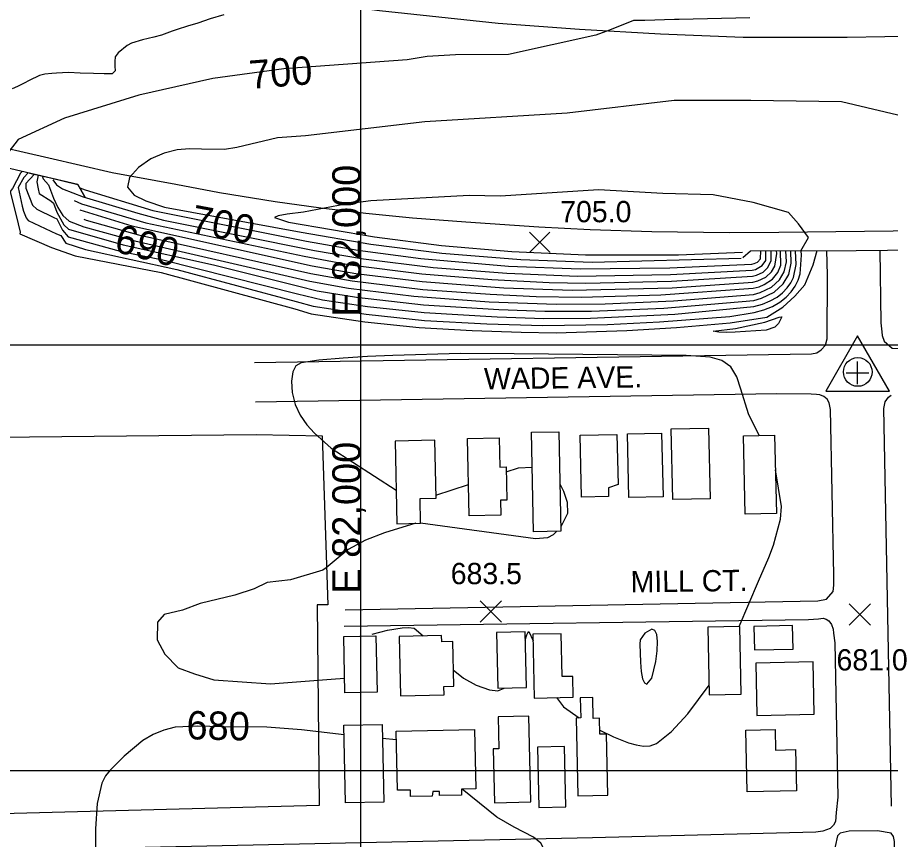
# Model space of a CAD drawing. Extents: x 79600 to 91800, y 75600 to 84400.
# Drawn here: x 81758 to 82374, y 79651 to 80231 of the extents above; entities that cross this region are included whole.
import ezdxf

# ---------------------------------------------------------------- set-up
doc = ezdxf.new("R2010")
doc.units = 0
for name, color, linetype in [('080-085$0$BLDG', 7, 'Continuous'), ('080-085$0$GRID', 7, 'Continuous'), ('080-085$0$INDEX', 7, 'Continuous'), ('080-085$0$INDXLBL', 7, 'Continuous'), ('080-085$0$INTER', 7, 'Continuous'), ('080-085$0$RECREATION', 7, 'Continuous'), ('080-085$0$ROAD', 7, 'Continuous'), ('080-085$0$ROAD-NAME', 7, 'Continuous'), ('080-085$0$SPOTMARK', 7, 'Continuous'), ('080-085$0$SPOTS', 7, 'Continuous'), ('080-085$0$TI_HOR', 7, 'Continuous'), ('080-085$0$TI_VER', 7, 'Continuous'), ('084-085$0$BRIDGE', 7, 'Continuous'), ('084-085$0$GRID', 7, 'Continuous'), ('084-085$0$INDEX', 7, 'Continuous'), ('084-085$0$INDXLBL', 7, 'Continuous'), ('084-085$0$INTER', 7, 'Continuous'), ('084-085$0$INTERSTATE', 7, 'Continuous'), ('084-085$0$ROAD', 7, 'Continuous'), ('084-085$0$SPOTMARK', 7, 'Continuous'), ('084-085$0$SPOTS', 7, 'Continuous'), ('084-085$0$TI_BORDER', 7, 'Continuous')]:
    doc.layers.add(name, color=color, linetype=linetype)

# ---------------------------------------------------------------- blocks, each defined once
blk = doc.blocks.new('080-085$0$SPOTS')
at = {"layer": '080-085$0$SPOTMARK'}
for p, q in [((-0.5, -0.5), (0.5, 0.5)), ((-0.5, 0.5), (0.5, -0.5))]:
    blk.add_line(p, q, dxfattribs=at)
blk = doc.blocks.new('084-085$0$SPOTX')
at = {"layer": '084-085$0$SPOTMARK'}
for p, q in [((-0.37, 0.358), (0.351, -0.358)), ((-0.012, 0), (0.347, 0.358)), ((-0.012, 0), (-0.37, -0.358))]:
    blk.add_line(p, q, dxfattribs=at)

msp = doc.modelspace()

# ---------------------------------------------------------------- linework, layer by layer
at = {"layer": '080-085$0$BLDG'}
for points in [[(82220.09, 79891.09), (82219, 79940.84), (82245.34, 79941.41), (82246.43, 79891.66)], [(82076.44, 79879.68), (82075.25, 79934.13), (82097.71, 79934.62), (82098.16, 79914), (82102.6, 79914.1), (82103.11, 79890.77), (82098.7, 79890.67), (82098.92, 79880.17)], [(82121.94, 79868.44), (82120.41, 79938.53), (82139.71, 79938.95), (82141.24, 79868.86)], [(82174.68, 79899.3), (82174.81, 79893.25), (82155.62, 79892.83), (82154.67, 79936.46), (82180.72, 79937.02), (82181.49, 79901.83)], [(82189.17, 79892.53), (82188.19, 79937.38), (82212.19, 79937.9), (82213.17, 79893.06)], [(82271.14, 79880.84), (82269.94, 79936.04), (82291.87, 79936.52), (82293.08, 79881.32)], [(82042.24, 79874.44), (82041.86, 79891.88), (82053.14, 79892.12), (82052.25, 79932.9), (82024.26, 79932.29), (82025.53, 79874.08)], [(82268.3, 79753.84), (82267.25, 79801.64), (82244.71, 79801.15), (82245.75, 79753.35)], [(82304.48, 79802.22), (82277.27, 79801.62), (82277.63, 79785.13), (82304.84, 79785.72)], [(81988.93, 79754.91), (81988.06, 79794.57), (82010.72, 79795.07), (82011.59, 79755.41)], [(82028.11, 79752.81), (82058.8, 79753.48), (82058.67, 79759.39), (82065.58, 79759.54), (82064.89, 79791.07), (82057.13, 79790.9), (82057.04, 79795.29), (82027.23, 79794.64), (82028.14, 79752.84)], [(82116.82, 79758.6), (82115.97, 79797.88), (82095.75, 79797.44), (82096.61, 79758.15)], [(82149.82, 79751.79), (82149.49, 79766.48), (82142.05, 79766.31), (82141.39, 79796.55), (82121.45, 79796.11), (82122.43, 79751.19)], [(82278.62, 79775.77), (82279.42, 79739), (82319.73, 79739.88), (82318.93, 79776.65)], [(82173.38, 79725.84), (82168.58, 79725.73), (82168.33, 79736.93), (82164.02, 79736.83), (82163.7, 79751.65), (82154.87, 79751.46), (82155.18, 79737.16), (82151.86, 79737.09), (82153.06, 79682.22), (82174.32, 79682.69)], [(82096.99, 79738.06), (82097.48, 79715.46), (82093.52, 79715.37), (82094.35, 79677.42), (82119.93, 79677.98), (82118.61, 79738.53)], [(81989.32, 79677.33), (81988.12, 79731.99), (82015.08, 79732.57), (82016.28, 79677.91)], [(82071.01, 79686.99), (82071.1, 79682.75), (82055.69, 79682.42), (82055.62, 79685.4), (82050.96, 79685.3), (82050.32, 79682.03), (82035.15, 79681.7), (82035.05, 79686.36), (82025.87, 79686.16), (82024.96, 79727.83), (82080.36, 79729.04), (82081.28, 79687.22)], [(82292.16, 79729.06), (82292.47, 79714.53), (82306.67, 79714.84), (82307.31, 79685.84), (82272.46, 79685.08), (82271.51, 79728.61)], [(82124.59, 79716.62), (82125.52, 79674.15), (82144.73, 79674.56), (82143.81, 79717.04)]]:
    msp.add_lwpolyline(points, close=True, dxfattribs=at)
at = {"layer": '080-085$0$GRID'}
for p, q in [((85000, 80000), (80000, 80000)), ((82000, 80000), (82000, 76000))]:
    msp.add_line(p, q, dxfattribs=at)
at = {"layer": '080-085$0$INDEX'}
msp.add_line((82025.09, 79721.78), (82015.3, 79722.6), dxfattribs=at)
for points in [[(81988.27, 79725.31), (81958.38, 79728.88), (81933.81, 79730.77), (81902.25, 79730.89), (81885.34, 79731.32), (81869.16, 79730.57), (81861.37, 79728.66), (81853.82, 79725.54), (81846.52, 79721.23), (81833.2, 79710.15), (81823.43, 79700.46), (81820.12, 79696.28), (81817.59, 79691.29), (81814.28, 79676.87), (81813.02, 79659.03), (81813.12, 79641.26), (81813.42, 79633.26), (81814.23, 79625.81), (81816.02, 79618.65), (81836.92, 79581.46), (81840.67, 79573.96), (81843.49, 79566.93), (81846.81, 79553.11), (81848.43, 79528.74)], [(82133.6, 79596.11), (82132.06, 79620.09), (82131.69, 79628.73), (82131.25, 79636.56), (82130.02, 79643.3), (82127.1, 79648.86), (82121.93, 79653.25), (82108.33, 79660.12), (82095.96, 79667.17), (82071.66, 79687.01)], [(82399.65, 79538.25), (82393, 79550.75), (82387.51, 79564.36), (82383.07, 79580.32), (82379.31, 79598.34), (82377.23, 79615.93), (82376.65, 79638.77), (82376.26, 79650.13), (82375.7, 79653.65), (82374.07, 79655.85), (82364.28, 79657.59), (82344.42, 79657.41), (82337.99, 79655.99), (82336.17, 79654.17), (82334.61, 79646.49), (82335.93, 79625.32), (82336.16, 79613.71), (82334.83, 79609.72), (82332.15, 79606.94), (82323.87, 79603.45)]]:
    msp.add_lwpolyline(points, dxfattribs=at)
at = {"layer": '080-085$0$INTER'}
msp.add_line((82053.1, 79894.14), (82075.96, 79901.68), dxfattribs=at)
for points in [[(82280.9, 79936.28), (82273.42, 79951.58), (82268.04, 79968.94), (82265.28, 79977.69), (82261.04, 79984.75), (82254.52, 79989.16), (82246.42, 79991.41), (82229.46, 79992.74), (82108.17, 79993.93), (82070.42, 79993.95), (82022.58, 79992.7), (82004.82, 79991.89), (81987.74, 79990.76), (81970.62, 79989.42), (81958.03, 79987.49), (81954.33, 79985.32), (81952.13, 79981.21), (81951.25, 79974.62), (81951.76, 79966.48), (81953.78, 79958.11), (81957.33, 79950.55), (81962.05, 79943.86), (81967.47, 79937.87), (81979.28, 79927.3), (82025.01, 79897.82)], [(82102.67, 79910.71), (82111.25, 79913.53), (82120.95, 79913.9)], [(82266.93, 79801.63), (82280.42, 79833.57), (82287.77, 79850.28), (82291.14, 79858.94), (82295.88, 79877.17), (82296.65, 79886.27), (82292.41, 79912.04)], [(82140.51, 79902.29), (82143.03, 79897.03), (82145.5, 79889.21), (82145.81, 79881.36), (82141.17, 79871.91)], [(82038.9, 79874.37), (82016.81, 79867.58), (82003.41, 79862.38), (81991.22, 79855.9), (81975.63, 79843.08)], [(82138.33, 79868.79), (82135.67, 79866.16), (82131.74, 79864.01), (82123.29, 79863.35), (82042.23, 79874.55)], [(81975.63, 79843.08), (81973.26, 79841.38), (81950.51, 79834.47), (81934.06, 79832.55), (81924.84, 79828.11), (81911.3, 79823.65), (81886.91, 79817.89), (81874.35, 79813.21), (81861.57, 79810), (81856.83, 79804.65), (81856.58, 79792.16), (81861.9, 79782.15), (81871.46, 79772.47), (81882.91, 79768.22), (81896.56, 79764.13), (81936.47, 79761.22), (81979.19, 79764.43), (81988.7, 79765.27)], [(82008.13, 79796.14), (82019, 79799.01), (82029.24, 79800.8), (82033.85, 79800.98), (82037.65, 79800.45), (82044.14, 79795.01)], [(82116.09, 79792.02), (82117.25, 79795.67), (82117.88, 79797.09), (82118.6, 79798.11), (82121.55, 79791.53)], [(82065.33, 79771.05), (82072.53, 79765.28), (82081.41, 79760.24), (82090.75, 79756.89), (82096.82, 79756.24), (82101.24, 79758.25)], [(82168.52, 79728.55), (82178.3, 79723.88), (82188.8, 79719.7), (82194.26, 79718.13), (82199.4, 79717.34), (82204.04, 79717.62), (82208.54, 79719.26), (82219.08, 79727.55), (82230.77, 79740.13), (82245.6, 79760.21)], [(82137.99, 79751.53), (82143.09, 79744.91), (82153.96, 79737.14)]]:
    msp.add_lwpolyline(points, dxfattribs=at)
msp.add_lwpolyline([(82196.92, 79789.06), (82197.2, 79776.44), (82197.75, 79769.8), (82198.75, 79764.85), (82200.1, 79761.9), (82201.71, 79760.97), (82205.18, 79765.18), (82208.18, 79777.06), (82209.09, 79784.45), (82209.32, 79791.13), (82208.7, 79795.98), (82207.31, 79798.81), (82205.29, 79799.67), (82200.37, 79796.87), (82196.96, 79792.25)], close=True, dxfattribs=at)
at = {"layer": '080-085$0$RECREATION'}
msp.add_lwpolyline([(81972.95, 79936.09), (81976.96, 79816.82), (81969.39, 79816.84), (81970.68, 79675.41), (81719.65, 79668.95), (81717.61, 79791.73), (81717.52, 79810.39), (81687.07, 79810.33), (81676.02, 79820.33), (81674.8, 79934.48), (81926.23, 79937.06)], close=True, dxfattribs=at)
at = {"layer": '080-085$0$ROAD'}
for points in [[(81925.11, 79987.72), (82317.84, 79993.77), (82321.63, 79994.61), (82324.72, 79996.56), (82327.72, 80000)], [(81989.02, 79813.42), (82322.27, 79819.64), (82328.3, 79820.89), (82333.23, 79826.35), (82333.66, 79830.69), (82333.68, 79837.99), (82331.34, 79954.59), (82330.37, 79959.22), (82328.84, 79961.89), (82326.46, 79963.72), (82323.65, 79964.86), (82321.27, 79965.14), (82317.62, 79965.43), (82293.35, 79965.64), (81925.87, 79959.79)], [(82374.34, 79674.98), (82368.95, 79955.33), (82369.8, 79959.96), (82372.06, 79963.18), (82374.02, 79964.71)], [(82163.39, 79652.7), (81521.45, 79638.78), (81513.46, 79639.64), (81511.08, 79640.49), (81508.42, 79642.46), (81506.6, 79644.99), (81505.06, 79648.23), (81504.37, 79651.46), (81503.82, 79656.09), (81496.12, 79911.75)], [(81988.29, 79801.77), (82315.64, 79806.61), (82322.79, 79807.01), (82326.16, 79807.42), (82328.26, 79806.86), (82330.08, 79805.59), (82331.9, 79803.06), (82333.15, 79799.83), (82333.43, 79797.02), (82334.21, 79790.05), (82336.33, 79681.4), (82335.32, 79670.46), (82334.74, 79664.29), (82333.33, 79661.49), (82330.94, 79659.25), (82325.88, 79657.3), (82320.97, 79656.75), (82163.39, 79652.7)]]:
    msp.add_lwpolyline(points, dxfattribs=at)
at = {"layer": '080-085$0$TI_HOR'}
for p, q in [((82350.36, 79972.5), (82350.36, 79988.5)), ((82342.36, 79980.5), (82358.36, 79980.5))]:
    msp.add_line(p, q, dxfattribs=at)
msp.add_lwpolyline([(82350.36, 80006.5), (82327.84, 79967.5), (82372.88, 79967.5)], close=True, dxfattribs=at)
at = {"layer": '080-085$0$TI_VER'}
msp.add_circle((82350.48, 79981.02), 10.1, dxfattribs=at)
at = {"layer": '084-085$0$BRIDGE'}
for points in [[(81766.65, 80121.22), (81781.3, 80117.87), (81800.73, 80113.1), (81805.45, 80104.58), (81800.73, 80113.1), (81731.15, 80129.35), (81729.26, 80129.75), (81639.91, 80150.45), (81629.49, 80153.14), (81598.96, 80161.96), (81555.61, 80173.37), (81512.1, 80185.23), (81467.37, 80198.31), (81439.59, 80205.46), (81412.11, 80211.39), (81385.55, 80216.85), (81360.67, 80221.26), (81325.41, 80226.72), (81295.5, 80230.5), (81259.17, 80235.05), (81233.22, 80237.62), (81205.14, 80239.73), (81190.18, 80240.93), (81180.42, 80235.58)], [(82269.35, 80061.8), (82274.92, 80066.35), (82349.39, 80066.66), (82415.31, 80067.39), (82423.43, 80062.47)]]:
    msp.add_lwpolyline(points, dxfattribs=at)
at = {"layer": '084-085$0$GRID'}
for p, q in [((82000, 84000), (82000, 80000)), ((85000, 80000), (80000, 80000))]:
    msp.add_line(p, q, dxfattribs=at)
at = {"layer": '084-085$0$INDEX'}
for points in [[(82274.39, 80230.71), (82224.52, 80229.52), (82221.23, 80229.51), (82200.27, 80228.82), (82192.34, 80228.72), (82175.32, 80222.01), (82165.69, 80218.4), (82104.2, 80204.88), (82066.79, 80204.56), (82046.84, 80203.29), (82032.81, 80201.04), (81945.85, 80194.8), (81895.85, 80187.83), (81843.53, 80176.2), (81791.2, 80159.93), (81758.64, 80144.82), (81744.04, 80126.34)], [(81775.59, 80119.18), (81776.21, 80117.19), (81779.86, 80112.84), (81783.51, 80103.43), (81786.41, 80097.01), (81790.08, 80091.2), (81794.4, 80087.3), (81804.75, 80083.29), (81840.82, 80073.48), (81964.09, 80045), (81991.45, 80040.06), (82037.55, 80034.49), (82090.64, 80030.58), (82137.81, 80028.73), (82172.48, 80029.16), (82220.58, 80031.06), (82276.89, 80035.72), (82281.68, 80037.04)], [(81802.04, 80110.7), (81805.71, 80109.43), (81853.53, 80094.77), (81961.91, 80073.31), (81998.09, 80066.93), (82042.49, 80061.09), (82104.32, 80055.7), (82154.82, 80053.65), (82218.01, 80054.33), (82275.88, 80057.06), (82277.46, 80057.45)], [(82277.46, 80057.45), (82279.72, 80058.54), (82281.88, 80060.78), (82282.01, 80066.38)], [(82281.68, 80037.04), (82289.59, 80040.87), (82295.18, 80045.88), (82298.57, 80051.63), (82300.13, 80058.74), (82299.79, 80066.45)]]:
    msp.add_lwpolyline(points, dxfattribs=at)
msp.add_lwpolyline([(82296.84, 80019.83), (82294.58, 80015.16), (82291.94, 80012.53), (82285.94, 80010.54), (82263.96, 80009.01), (82258.16, 80008.79), (82252.62, 80009.12), (82248.62, 80009.73), (82264.3, 80011.78), (82284.94, 80016.06), (82294.94, 80019.7)], close=True, dxfattribs=at)
at = {"layer": '084-085$0$INTER'}
for points in [[(81903.6, 80232.66), (81893.84, 80229.85), (81885.25, 80226.85), (81877.88, 80224.77), (81870.73, 80222.42), (81867.1, 80221.23), (81859.63, 80218.5), (81854.1, 80217.08), (81846.29, 80215.09), (81838.35, 80212.73), (81835.43, 80211.21), (81829.1, 80206), (81826.93, 80203.23), (81826.66, 80199.79), (81826.76, 80196.64), (81826.84, 80193.36), (81824.9, 80191.06), (81819.25, 80191.27), (81811.74, 80191.47), (81802.3, 80191.63), (81794.11, 80192.05), (81785.59, 80191.69), (81782.21, 80191.4), (81777.25, 80190.93), (81773.64, 80189.88), (81766.38, 80186.51), (81762.87, 80184.62), (81758.19, 80182.25), (81754.28, 80180.49)], [(82387.67, 80159.92), (82338.89, 80171.44), (82275.04, 80172.33), (82220.93, 80172.33), (82145.55, 80163.46), (82045.33, 80157.26), (81961.15, 80147.43), (81941.44, 80145.96), (81912.75, 80139.19), (81904.12, 80137.72), (81887.78, 80138.09), (81879.46, 80138.39), (81870.64, 80137.62), (81861.46, 80135.35), (81852.18, 80131.21), (81843.4, 80125.12), (81837.13, 80118.04), (81835.69, 80111.22), (81840.43, 80105.68), (81848.66, 80101.57), (81861.78, 80097.29), (81958.14, 80079.54), (82007.15, 80071.03), (82057.3, 80064.78), (82112.95, 80060.28), (82163.25, 80058.49), (82268.28, 80061.14)], [(81761.46, 80122.27), (81760.26, 80121.13), (81754.56, 80110.42), (81753.01, 80108.17), (81758.47, 80085.49), (81759.88, 80079.58), (81759.76, 80078.46), (81782.13, 80068.69), (81798.79, 80062.9), (81859.28, 80051.13), (81953.6, 80025.47), (81965.23, 80022.09), (82003.05, 80016.37), (82041.27, 80012.26), (82078.59, 80010.27), (82113.23, 80009.02), (82137.89, 80008.64), (82187.69, 80010.22), (82222.63, 80012.45), (82260.44, 80015.7), (82286.38, 80019.67)], [(81765.6, 80121.3), (81762.62, 80118), (81758.57, 80111.09), (81761.43, 80097.93), (81762.21, 80094.38), (81764.28, 80089.75), (81765.67, 80087.7), (81785.7, 80078.46), (81788.71, 80077.14), (81792.25, 80071.74), (81806.14, 80067.3), (81870.34, 80053.28), (81954.52, 80030.78), (81966.62, 80027.45), (82003.98, 80021.76), (82045.06, 80017.38), (82088.88, 80015), (82128.41, 80013.68), (82174.1, 80014.48), (82210.74, 80016.46), (82260.18, 80020.17), (82277.49, 80022.91), (82284.22, 80024.79)], [(81769.85, 80120.49), (81769.8, 80120.17), (81764.02, 80113.85), (81763.96, 80110.57), (81768.75, 80098.55), (81771.7, 80095.68), (81783.63, 80090.02), (81785.76, 80089.04), (81789.75, 80081.03), (81793.71, 80076.31), (81830.51, 80066.12), (81860.53, 80060.17), (81955.45, 80036.1), (81973.08, 80031.83), (82004.9, 80027.15), (82044.74, 80022.85), (82096.23, 80019.85), (82129.18, 80018.76), (82162.02, 80018.99), (82221.61, 80021.76), (82277.29, 80027.18), (82283.37, 80028.87)], [(81772.77, 80119.82), (81771.72, 80115.15), (81772.77, 80110.06), (81773.48, 80106.87), (81781.56, 80101.57), (81783.56, 80099.95), (81785.93, 80093.78), (81790.8, 80084.71), (81794.06, 80081.8), (81832.58, 80070.59), (81896.29, 80056.65), (81956.37, 80041.41), (81969.4, 80038.18), (81996.98, 80033.71), (82044.42, 80028.31), (82097.39, 80024.97), (82129.95, 80023.83), (82162.64, 80023.92), (82213.74, 80026.08), (82277.09, 80031.45), (82282.53, 80032.96)], [(81783.1, 80116.49), (81785.55, 80112.87), (81789.76, 80110.03), (81804.43, 80104.53), (81842.9, 80092.94), (81861, 80087.98), (81967.47, 80066.64), (82001.92, 80060.71), (82051.1, 80054.69), (82103.16, 80050.58), (82152.94, 80048.65), (82218.52, 80049.68), (82276.08, 80052.79), (82278.31, 80053.36)], [(82310.42, 80066.5), (82315.83, 80075.7), (82308.74, 80085.45), (82301.64, 80093.43), (82276.81, 80100.52), (82248.43, 80105.84), (82212.95, 80106.73), (82167.72, 80109.39), (82098.53, 80104.97), (82076.55, 80105.41), (82007.12, 80101.57), (81989.28, 80099.23), (81959.77, 80093.58), (81948.28, 80092.3), (81941.89, 80091.19), (81939.22, 80089.79), (81949.22, 80086.59), (82009.77, 80076.19), (82057.06, 80070.14), (82106.63, 80065.94), (82158.58, 80063.65), (82224.04, 80063.69), (82269.12, 80065.36)], [(81797.99, 80101.89), (81803.14, 80099.64), (81848.45, 80086.25), (81960.07, 80062.68), (81992.59, 80056.63), (82043.13, 80050.16), (82092.4, 80046.16), (82133.01, 80044.14), (82158.64, 80043.59), (82219.04, 80045.02), (82276.28, 80048.52), (82279.15, 80049.28)], [(81802.04, 80095.29), (81838.77, 80084), (81965.78, 80055.82), (81996.68, 80050.38), (82043.46, 80044.7), (82100.85, 80040.34), (82149.18, 80038.64), (82219.55, 80040.37), (82276.48, 80044.25), (82279.99, 80045.2)], [(81804.97, 80088.63), (81806.44, 80088.08), (81843.36, 80077.74), (81964.94, 80050.41), (81994.07, 80045.22), (82043.78, 80039.24), (82091.23, 80035.77), (82123.72, 80034.24), (82155.57, 80033.65), (82211.62, 80035.46), (82276.68, 80039.99), (82280.84, 80041.12)], [(82278.31, 80053.36), (82283.02, 80056.03), (82285.55, 80059.62), (82285.62, 80066.39)], [(82279.15, 80049.28), (82283.67, 80051.47), (82286.86, 80054.34), (82289.37, 80059.45), (82289.32, 80066.41)], [(82279.99, 80045.2), (82285.65, 80047.94), (82289.63, 80051.52), (82292.06, 80055.63), (82293.3, 80064.46), (82293.22, 80066.42)], [(82280.84, 80041.12), (82284.47, 80042.61), (82290.26, 80046.46), (82294.08, 80051.1), (82296.17, 80056.36), (82296.09, 80066.44)], [(82282.53, 80032.96), (82291.57, 80037.34), (82297.95, 80043.06), (82301.83, 80049.64), (82303.61, 80057.75), (82303.22, 80066.47)], [(82283.37, 80028.87), (82288.82, 80031.1), (82293.54, 80033.8), (82297.51, 80036.88), (82300.72, 80040.24), (82303.22, 80043.84), (82305.09, 80047.64), (82307.09, 80056.77), (82306.65, 80066.48)], [(82284.22, 80024.79), (82290.27, 80027.27), (82295.51, 80030.27), (82299.92, 80033.68), (82303.49, 80037.42), (82306.27, 80041.42), (82308.34, 80045.64), (82309.76, 80050.19), (82310.82, 80063.3), (82310.64, 80066.5)], [(82286.38, 80019.67), (82297.63, 80026.74), (82306.16, 80034.36), (82313.11, 80042.43), (82319.06, 80056.46), (82321.93, 80066.55)]]:
    msp.add_lwpolyline(points, dxfattribs=at)
at = {"layer": '084-085$0$INTERSTATE'}
for points in [[(82422.6, 80218.25), (82343, 80216.66), (82269.62, 80216.82), (82211.45, 80219.09), (82154.37, 80222.31), (82096.98, 80226.61), (82013.27, 80235.56), (81935.47, 80245.95), (81830.86, 80266.28), (81726.84, 80290.56)], [(82415.54, 80080.76), (82294.9, 80079.38), (82259.91, 80079.16), (82205.34, 80079.9), (82161.79, 80081.18), (82125.56, 80083.13), (82074.07, 80086.69), (82036.58, 80089.41), (82003.76, 80092.78), (81972.02, 80096.46), (81939.81, 80100.92), (81900.58, 80107.36), (81869.76, 80113.23), (81824.93, 80121.5), (81780.25, 80131.63), (81730.78, 80142.98)]]:
    msp.add_lwpolyline(points, dxfattribs=at)
at = {"layer": '084-085$0$ROAD'}
for points in [[(82327.72, 80000), (82328.95, 80004.5), (82329.13, 80049.28), (82328.73, 80066.57)], [(82366.12, 80066.85), (82366.82, 80015.78), (82367.32, 80009.4), (82367.65, 80006.76), (82369.07, 80002.73), (82374.7, 79997.79), (82380.77, 79997.52), (82608.21, 80000.82), (82860.98, 80006.3), (83227.54, 80015.62), (83500.52, 80020.92), (84210.1, 80025.01)]]:
    msp.add_lwpolyline(points, dxfattribs=at)
at = {"layer": '084-085$0$TI_BORDER'}
msp.add_lwpolyline([(79700, 84300), (86700, 84300), (86700, 79700), (79700, 79700)], close=True, dxfattribs=at)

# ---------------------------------------------------------------- block references
at = {"layer": '080-085$0$SPOTMARK', "xscale": 15, "yscale": 15}
for p in [(82091.82, 79812.26), (82351.93, 79810.17)]:
    msp.add_blockref('080-085$0$SPOTS', p, dxfattribs=at)
at = {"layer": '084-085$0$SPOTS', "xscale": 20, "yscale": 20}
msp.add_blockref('084-085$0$SPOTX', (82126.55, 80072.43), dxfattribs=at)

# ---------------------------------------------------------------- texts
at = {"layer": '080-085$0$GRID'}
msp.add_text('E 82,000', height=20, rotation=90, dxfattribs=at).set_placement((82000, 80020))
at = {"layer": '080-085$0$INDXLBL'}
msp.add_text('680', height=20, rotation=358.80231, dxfattribs=at).set_placement((81877.06, 79722.17))
at = {"layer": '080-085$0$ROAD-NAME'}
for s, p in [('WADE AVE.', (82087.08, 79968.72)), ('MILL CT.', (82190.39, 79825.63))]:
    msp.add_text(s, height=15, rotation=0.74364, dxfattribs=at).set_placement(p)
at = {"layer": '080-085$0$SPOTS'}
for s, p in [('683.5', (82063.5, 79831.46)), ('681.0', (82335.47, 79770.62))]:
    msp.add_text(s, height=15, dxfattribs=at).set_placement(p)
at = {"layer": '084-085$0$GRID'}
msp.add_text('E 82,000', height=20, rotation=90, dxfattribs=at).set_placement((82000, 79824.76))
at = {"layer": '084-085$0$INDXLBL'}
for s, rotation, p in [('700', 4.57211, (81922.18, 80180.46)), ('700', 349.29104, (81879.19, 80079.33)), ('690', 345.17915, (81825.41, 80066.18))]:
    msp.add_text(s, height=20, rotation=rotation, dxfattribs=at).set_placement(p)
at = {"layer": '084-085$0$SPOTS'}
msp.add_text('705.0', height=15, dxfattribs=at).set_placement((82140.69, 80086.57))

doc.saveas('drawing.dxf')
